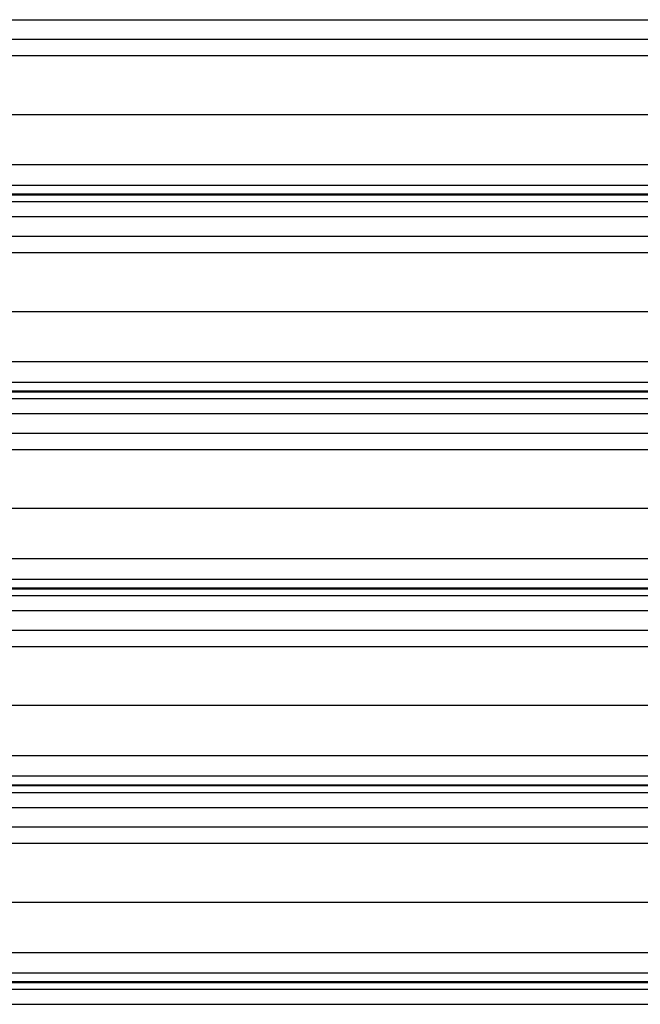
# Model space of a CAD drawing. Header units: inches. Extents: x 170 to 284, y 215 to 248.
# Tile 552 of 656: x 202.898 to 203.545, y 242.422 to 243.449. Entities that reach past the tile are written whole.
import ezdxf

# ---------------------------------------------------------------- set-up
doc = ezdxf.new("R2010")
doc.units = ezdxf.units.IN
doc.header["$LTSCALE"] = 0.25
doc.header["$MEASUREMENT"] = 0
doc.layers.add('LH FRONT OF HOOD', color=7, linetype='Continuous')

msp = doc.modelspace()

# ---------------------------------------------------------------- linework, layer by layer
at = {"layer": 'LH FRONT OF HOOD'}
for p, q in [((202.50032, 243.44923), (206.53264, 243.44923)), ((202.50032, 243.42884), (206.53264, 243.42884)), ((202.57687, 243.41177), (206.45609, 243.41177)), ((202.53049, 243.35037), (206.50248, 243.35037)), ((202.50032, 243.29799), (206.53264, 243.29799)), ((202.50032, 243.27661), (206.53264, 243.27661)), ((206.53264, 243.26712), (202.50032, 243.26712)), ((202.50032, 243.26648), (206.53264, 243.26648)), ((202.50032, 243.25947), (206.53264, 243.25947)), ((202.50032, 243.24378), (206.53264, 243.24378)), ((202.50032, 243.22339), (206.53264, 243.22339)), ((202.57687, 243.20632), (206.45609, 243.20632)), ((202.53049, 243.14493), (206.50248, 243.14493)), ((202.50032, 243.09254), (206.53264, 243.09254)), ((202.50032, 243.07116), (206.53264, 243.07116)), ((206.53264, 243.06168), (202.50032, 243.06168)), ((202.50032, 243.06104), (206.53264, 243.06104)), ((202.50032, 243.05402), (206.53264, 243.05402)), ((202.50032, 243.03833), (206.53264, 243.03833)), ((202.50032, 243.01795), (206.53264, 243.01795)), ((202.57687, 243.00087), (206.45609, 243.00087)), ((202.53049, 242.93948), (206.50248, 242.93948)), ((202.50032, 242.88709), (206.53264, 242.88709)), ((202.50032, 242.86571), (206.53264, 242.86571)), ((206.53264, 242.85623), (202.50032, 242.85623)), ((202.50032, 242.85559), (206.53264, 242.85559)), ((202.50032, 242.84857), (206.53264, 242.84857)), ((202.50032, 242.83289), (206.53264, 242.83289)), ((202.50032, 242.8125), (206.53264, 242.8125)), ((202.57687, 242.79542), (206.45609, 242.79542)), ((202.53049, 242.73403), (206.50248, 242.73403)), ((202.50032, 242.68164), (206.53264, 242.68164)), ((202.50032, 242.66027), (206.53264, 242.66027)), ((206.53264, 242.65078), (202.50032, 242.65078)), ((202.50032, 242.65014), (206.53264, 242.65014)), ((202.50032, 242.64312), (206.53264, 242.64312)), ((202.50032, 242.62744), (206.53264, 242.62744)), ((202.50032, 242.60705), (206.53264, 242.60705)), ((202.57687, 242.58998), (206.45609, 242.58998)), ((202.53049, 242.52858), (206.50248, 242.52858)), ((202.50032, 242.4762), (206.53264, 242.4762)), ((202.50032, 242.45482), (206.53264, 242.45482)), ((206.53264, 242.44533), (202.50032, 242.44533)), ((202.50032, 242.44469), (206.53264, 242.44469)), ((202.50032, 242.43768), (206.53264, 242.43768)), ((202.50032, 242.42199), (206.53264, 242.42199))]:
    msp.add_line(p, q, dxfattribs=at)

doc.saveas('drawing.dxf')
